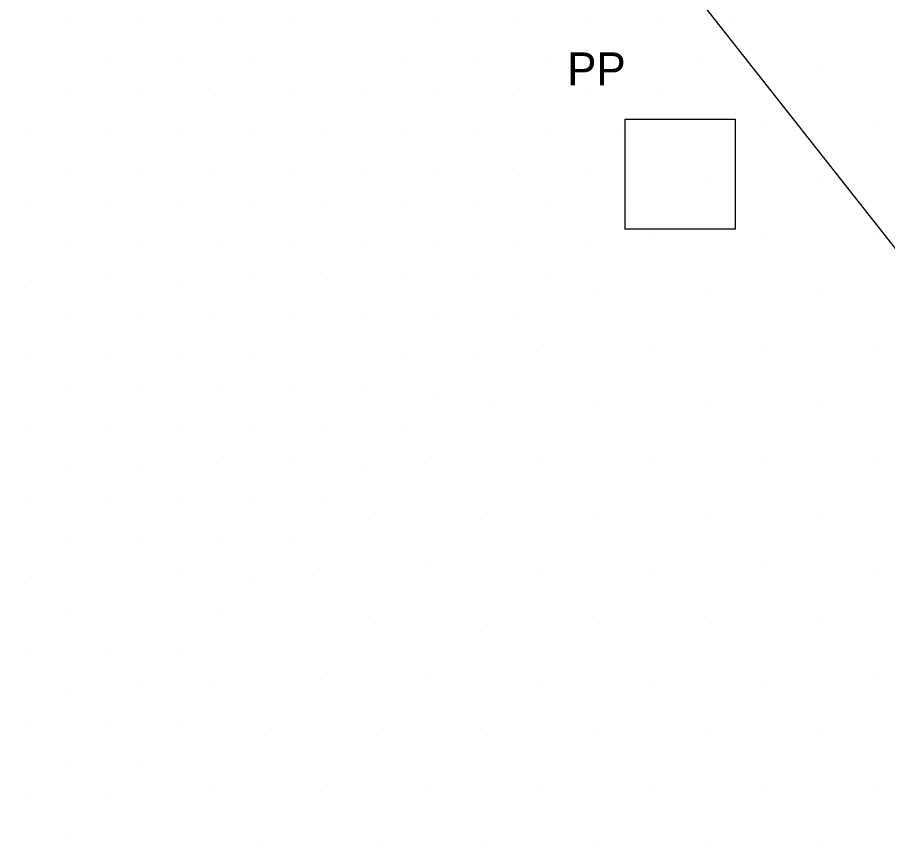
# Model space of a CAD drawing. Extents: x 1602514 to 1609837, y 863887 to 871157.
# Drawn here: x 1605395.4 to 1605561.4, y 866501.7 to 866659.7 of the extents above; entities that cross this region are included whole.
import ezdxf

# ---------------------------------------------------------------- set-up
doc = ezdxf.new("R2010")
doc.units = 0
for name, color, linetype in [('Survey-Spot dirt', 7, 'Continuous'), ('Survey-Vegetation trees', 7, 'Continuous'), ('Utility-Pole', 7, 'Continuous')]:
    doc.layers.add(name, color=color, linetype=linetype)

msp = doc.modelspace()

# ---------------------------------------------------------------- linework, layer by layer
at = {"layer": 'Survey-Spot dirt'}
for p, q in [((1605405.21, 866659.2), (1605405.21, 866659.2)), ((1605405.21, 866659.2), (1605405.21, 866659.2)), ((1605489.8, 866659.19), (1605489.8, 866659.19)), ((1605489.8, 866659.19), (1605489.8, 866659.19)), ((1605532.42, 866659.27), (1605532.42, 866659.27)), ((1605532.42, 866659.27), (1605532.42, 866659.27)), ((1605419.18, 866659.11), (1605419.18, 866659.11)), ((1605419.18, 866659.11), (1605419.18, 866659.11)), ((1605433.36, 866658.9), (1605433.36, 866658.9)), ((1605433.36, 866658.9), (1605433.36, 866658.9)), ((1605447.39, 866659.03), (1605447.39, 866659.03)), ((1605447.39, 866659.03), (1605447.39, 866659.03)), ((1605475.68, 866659.15), (1605475.68, 866659.15)), ((1605475.68, 866659.15), (1605475.68, 866659.15)), ((1605504.15, 866658.98), (1605504.15, 866658.98)), ((1605504.15, 866658.98), (1605504.15, 866658.98)), ((1605518.25, 866659.1), (1605518.25, 866659.1)), ((1605518.25, 866659.1), (1605518.25, 866659.1)), ((1605412.05, 866651.94), (1605412.05, 866651.94)), ((1605412.05, 866651.94), (1605412.05, 866651.94)), ((1605426.2, 866651.98), (1605426.2, 866651.98)), ((1605426.2, 866651.98), (1605426.2, 866651.98)), ((1605440.4, 866651.92), (1605440.4, 866651.92)), ((1605440.4, 866651.92), (1605440.4, 866651.92)), ((1605468.77, 866652.25), (1605468.77, 866652.25)), ((1605468.77, 866652.25), (1605468.77, 866652.25)), ((1605482.9, 866652.14), (1605482.9, 866652.14)), ((1605482.9, 866652.14), (1605482.9, 866652.14)), ((1605496.88, 866651.81), (1605496.88, 866651.81)), ((1605496.88, 866651.81), (1605496.88, 866651.81)), ((1605511.09, 866652.22), (1605511.09, 866652.22)), ((1605511.09, 866652.22), (1605511.09, 866652.22)), ((1605525.29, 866652.14), (1605525.29, 866652.14)), ((1605525.29, 866652.14), (1605525.29, 866652.14)), ((1605548.59, 866650.14), (1605548.59, 866650.14)), ((1605548.59, 866650.14), (1605548.59, 866650.14)), ((1605404.74, 866644.95), (1605404.74, 866644.95)), ((1605404.74, 866644.95), (1605404.74, 866644.95)), ((1605419.32, 866644.76), (1605419.32, 866644.76)), ((1605419.32, 866644.76), (1605419.32, 866644.76)), ((1605433.27, 866644.82), (1605433.27, 866644.82)), ((1605433.27, 866644.82), (1605433.27, 866644.82)), ((1605447.44, 866644.76), (1605447.44, 866644.76)), ((1605447.44, 866644.76), (1605447.44, 866644.76)), ((1605461.78, 866644.8), (1605461.78, 866644.8)), ((1605461.78, 866644.8), (1605461.78, 866644.8)), ((1605475.97, 866645.07), (1605475.97, 866645.07)), ((1605475.97, 866645.07), (1605475.97, 866645.07)), ((1605489.83, 866644.91), (1605489.83, 866644.91)), ((1605489.83, 866644.91), (1605489.83, 866644.91)), ((1605503.94, 866645.09), (1605503.94, 866645.09)), ((1605503.94, 866645.09), (1605503.94, 866645.09)), ((1605518.09, 866644.84), (1605518.09, 866644.84)), ((1605518.09, 866644.84), (1605518.09, 866644.84)), ((1605538.02, 866639.45), (1605538.02, 866639.45)), ((1605538.02, 866639.45), (1605538.02, 866639.45)), ((1605559.42, 866639.43), (1605559.42, 866639.43)), ((1605559.42, 866639.43), (1605559.42, 866639.43)), ((1605397.84, 866637.96), (1605397.84, 866637.96)), ((1605397.84, 866637.96), (1605397.84, 866637.96)), ((1605411.99, 866638.15), (1605411.99, 866638.15)), ((1605411.99, 866638.15), (1605411.99, 866638.15)), ((1605426.26, 866637.92), (1605426.26, 866637.92)), ((1605426.26, 866637.92), (1605426.26, 866637.92)), ((1605440.41, 866637.91), (1605440.41, 866637.91)), ((1605440.41, 866637.91), (1605440.41, 866637.91)), ((1605468.75, 866637.9), (1605468.75, 866637.9)), ((1605468.75, 866637.9), (1605468.75, 866637.9)), ((1605482.77, 866637.89), (1605482.77, 866637.89)), ((1605482.77, 866637.89), (1605482.77, 866637.89)), ((1605497, 866637.87), (1605497, 866637.87)), ((1605497, 866637.87), (1605497, 866637.87)), ((1605511.02, 866637.94), (1605511.02, 866637.94)), ((1605511.02, 866637.94), (1605511.02, 866637.94)), ((1605454.42, 866637.51), (1605454.42, 866637.51)), ((1605454.42, 866637.51), (1605454.42, 866637.51)), ((1605489.84, 866630.97), (1605489.84, 866630.97)), ((1605489.84, 866630.97), (1605489.84, 866630.97)), ((1605404.97, 866630.76), (1605404.97, 866630.76)), ((1605404.97, 866630.76), (1605404.97, 866630.76)), ((1605419, 866630.81), (1605419, 866630.81)), ((1605419, 866630.81), (1605419, 866630.81)), ((1605433.29, 866630.79), (1605433.29, 866630.79)), ((1605433.29, 866630.79), (1605433.29, 866630.79)), ((1605447.57, 866630.8), (1605447.57, 866630.8)), ((1605447.57, 866630.8), (1605447.57, 866630.8)), ((1605461.67, 866630.87), (1605461.67, 866630.87)), ((1605461.67, 866630.87), (1605461.67, 866630.87)), ((1605475.68, 866630.93), (1605475.68, 866630.93)), ((1605475.68, 866630.93), (1605475.68, 866630.93)), ((1605504.02, 866630.84), (1605504.02, 866630.84)), ((1605504.02, 866630.84), (1605504.02, 866630.84)), ((1605527.34, 866628.94), (1605527.34, 866628.94)), ((1605527.34, 866628.94), (1605527.34, 866628.94)), ((1605548.61, 866628.95), (1605548.61, 866628.95)), ((1605548.61, 866628.95), (1605548.61, 866628.95)), ((1605397.92, 866623.86), (1605397.92, 866623.86)), ((1605397.92, 866623.86), (1605397.92, 866623.86)), ((1605412.1, 866623.89), (1605412.1, 866623.89)), ((1605412.1, 866623.89), (1605412.1, 866623.89)), ((1605426.32, 866623.65), (1605426.32, 866623.65)), ((1605426.32, 866623.65), (1605426.32, 866623.65)), ((1605440.35, 866623.84), (1605440.35, 866623.84)), ((1605440.35, 866623.84), (1605440.35, 866623.84)), ((1605454.51, 866623.75), (1605454.51, 866623.75)), ((1605454.51, 866623.75), (1605454.51, 866623.75)), ((1605468.67, 866623.7), (1605468.67, 866623.7)), ((1605468.67, 866623.7), (1605468.67, 866623.7)), ((1605482.87, 866623.71), (1605482.87, 866623.71)), ((1605482.87, 866623.71), (1605482.87, 866623.71)), ((1605497.22, 866623.68), (1605497.22, 866623.68)), ((1605497.22, 866623.68), (1605497.22, 866623.68)), ((1605511.17, 866623.93), (1605511.17, 866623.93)), ((1605511.17, 866623.93), (1605511.17, 866623.93)), ((1605516.82, 866618.41), (1605516.82, 866618.41)), ((1605516.82, 866618.41), (1605516.82, 866618.41)), ((1605538.13, 866618.12), (1605538.13, 866618.12)), ((1605538.13, 866618.12), (1605538.13, 866618.12)), ((1605559.41, 866618.22), (1605559.41, 866618.22)), ((1605559.41, 866618.22), (1605559.41, 866618.22)), ((1605404.98, 866616.83), (1605404.98, 866616.83)), ((1605404.98, 866616.83), (1605404.98, 866616.83)), ((1605419.14, 866616.78), (1605419.14, 866616.78)), ((1605419.14, 866616.78), (1605419.14, 866616.78)), ((1605433.44, 866616.61), (1605433.44, 866616.61)), ((1605433.44, 866616.61), (1605433.44, 866616.61)), ((1605447.58, 866616.75), (1605447.58, 866616.75)), ((1605447.58, 866616.75), (1605447.58, 866616.75)), ((1605461.65, 866616.71), (1605461.65, 866616.71)), ((1605461.65, 866616.71), (1605461.65, 866616.71)), ((1605475.79, 866616.63), (1605475.79, 866616.63)), ((1605475.79, 866616.63), (1605475.79, 866616.63)), ((1605489.93, 866616.91), (1605489.93, 866616.91)), ((1605489.93, 866616.91), (1605489.93, 866616.91)), ((1605504.01, 866616.86), (1605504.01, 866616.86)), ((1605504.01, 866616.86), (1605504.01, 866616.86)), ((1605398.23, 866609.53), (1605398.23, 866609.53)), ((1605398.23, 866609.53), (1605398.23, 866609.53)), ((1605412.19, 866609.66), (1605412.19, 866609.66)), ((1605412.19, 866609.66), (1605412.19, 866609.66)), ((1605426.3, 866609.62), (1605426.3, 866609.62)), ((1605426.3, 866609.62), (1605426.3, 866609.62)), ((1605440.29, 866609.79), (1605440.29, 866609.79)), ((1605440.29, 866609.79), (1605440.29, 866609.79)), ((1605454.55, 866609.81), (1605454.55, 866609.81)), ((1605454.55, 866609.81), (1605454.55, 866609.81)), ((1605468.7, 866609.76), (1605468.7, 866609.76)), ((1605468.7, 866609.76), (1605468.7, 866609.76)), ((1605482.81, 866609.95), (1605482.81, 866609.95)), ((1605482.81, 866609.95), (1605482.81, 866609.95)), ((1605497.01, 866609.79), (1605497.01, 866609.79)), ((1605497.01, 866609.79), (1605497.01, 866609.79)), ((1605527.45, 866607.82), (1605527.45, 866607.82)), ((1605527.45, 866607.82), (1605527.45, 866607.82)), ((1605506.16, 866607.67), (1605506.16, 866607.67)), ((1605506.16, 866607.67), (1605506.16, 866607.67)), ((1605548.6, 866607.64), (1605548.6, 866607.64)), ((1605548.6, 866607.64), (1605548.6, 866607.64)), ((1605419.19, 866602.88), (1605419.19, 866602.88)), ((1605419.19, 866602.88), (1605419.19, 866602.88)), ((1605405.03, 866602.61), (1605405.03, 866602.61)), ((1605405.03, 866602.61), (1605405.03, 866602.61)), ((1605433.06, 866602.66), (1605433.06, 866602.66)), ((1605433.06, 866602.66), (1605433.06, 866602.66)), ((1605447.47, 866602.59), (1605447.47, 866602.59)), ((1605447.47, 866602.59), (1605447.47, 866602.59)), ((1605461.8, 866602.75), (1605461.8, 866602.75)), ((1605461.8, 866602.75), (1605461.8, 866602.75)), ((1605475.79, 866602.62), (1605475.79, 866602.62)), ((1605475.79, 866602.62), (1605475.79, 866602.62)), ((1605489.89, 866602.6), (1605489.89, 866602.6)), ((1605489.89, 866602.6), (1605489.89, 866602.6)), ((1605495.87, 866597.32), (1605495.87, 866597.32)), ((1605495.87, 866597.32), (1605495.87, 866597.32)), ((1605516.77, 866597.24), (1605516.77, 866597.24)), ((1605516.77, 866597.24), (1605516.77, 866597.24)), ((1605538.06, 866597.14), (1605538.06, 866597.14)), ((1605538.06, 866597.14), (1605538.06, 866597.14)), ((1605559.33, 866597.09), (1605559.33, 866597.09)), ((1605559.33, 866597.09), (1605559.33, 866597.09)), ((1605397.91, 866595.77), (1605397.91, 866595.77)), ((1605397.91, 866595.77), (1605397.91, 866595.77)), ((1605412.15, 866595.68), (1605412.15, 866595.68)), ((1605412.15, 866595.68), (1605412.15, 866595.68)), ((1605426.27, 866595.65), (1605426.27, 866595.65)), ((1605426.27, 866595.65), (1605426.27, 866595.65)), ((1605440.72, 866595.69), (1605440.72, 866595.69)), ((1605440.72, 866595.69), (1605440.72, 866595.69)), ((1605468.67, 866595.75), (1605468.67, 866595.75)), ((1605468.67, 866595.75), (1605468.67, 866595.75)), ((1605482.71, 866595.57), (1605482.71, 866595.57)), ((1605482.71, 866595.57), (1605482.71, 866595.57)), ((1605405.03, 866588.83), (1605405.03, 866588.83)), ((1605405.03, 866588.83), (1605405.03, 866588.83)), ((1605419.05, 866588.48), (1605419.05, 866588.48)), ((1605419.05, 866588.48), (1605419.05, 866588.48)), ((1605433.45, 866588.57), (1605433.45, 866588.57)), ((1605433.45, 866588.57), (1605433.45, 866588.57)), ((1605447.61, 866588.6), (1605447.61, 866588.6)), ((1605447.61, 866588.6), (1605447.61, 866588.6)), ((1605461.87, 866588.66), (1605461.87, 866588.66)), ((1605461.87, 866588.66), (1605461.87, 866588.66)), ((1605475.76, 866588.27), (1605475.76, 866588.27)), ((1605475.76, 866588.27), (1605475.76, 866588.27)), ((1605485.29, 866586.47), (1605485.29, 866586.47)), ((1605485.29, 866586.47), (1605485.29, 866586.47)), ((1605506.35, 866586.6), (1605506.35, 866586.6)), ((1605506.35, 866586.6), (1605506.35, 866586.6)), ((1605527.52, 866586.65), (1605527.52, 866586.65)), ((1605527.52, 866586.65), (1605527.52, 866586.65)), ((1605548.59, 866586.56), (1605548.59, 866586.56)), ((1605548.59, 866586.56), (1605548.59, 866586.56)), ((1605397.95, 866581.45), (1605397.95, 866581.45)), ((1605397.95, 866581.45), (1605397.95, 866581.45)), ((1605412.05, 866581.71), (1605412.05, 866581.71)), ((1605412.05, 866581.71), (1605412.05, 866581.71)), ((1605426.3, 866581.59), (1605426.3, 866581.59)), ((1605426.3, 866581.59), (1605426.3, 866581.59)), ((1605440.45, 866581.37), (1605440.45, 866581.37)), ((1605440.45, 866581.37), (1605440.45, 866581.37)), ((1605454.39, 866581.43), (1605454.39, 866581.43)), ((1605454.39, 866581.43), (1605454.39, 866581.43)), ((1605468.63, 866581.46), (1605468.63, 866581.46)), ((1605468.63, 866581.46), (1605468.63, 866581.46)), ((1605433.37, 866574.66), (1605433.37, 866574.66)), ((1605433.37, 866574.66), (1605433.37, 866574.66)), ((1605447.45, 866574.6), (1605447.45, 866574.6)), ((1605447.45, 866574.6), (1605447.45, 866574.6)), ((1605474.34, 866576), (1605474.34, 866576)), ((1605474.34, 866576), (1605474.34, 866576)), ((1605495.71, 866575.8), (1605495.71, 866575.8)), ((1605495.71, 866575.8), (1605495.71, 866575.8)), ((1605516.76, 866575.99), (1605516.76, 866575.99)), ((1605516.76, 866575.99), (1605516.76, 866575.99)), ((1605538.19, 866575.95), (1605538.19, 866575.95)), ((1605538.19, 866575.95), (1605538.19, 866575.95)), ((1605559.3, 866575.98), (1605559.3, 866575.98)), ((1605559.3, 866575.98), (1605559.3, 866575.98)), ((1605405.04, 866574.41), (1605405.04, 866574.41)), ((1605405.04, 866574.41), (1605405.04, 866574.41)), ((1605419.55, 866574.14), (1605419.55, 866574.14)), ((1605419.55, 866574.14), (1605419.55, 866574.14)), ((1605461.63, 866574.43), (1605461.63, 866574.43)), ((1605461.63, 866574.43), (1605461.63, 866574.43)), ((1605398, 866567.48), (1605398, 866567.48)), ((1605398, 866567.48), (1605398, 866567.48)), ((1605412.17, 866567.35), (1605412.17, 866567.35)), ((1605412.17, 866567.35), (1605412.17, 866567.35)), ((1605426.4, 866567.58), (1605426.4, 866567.58)), ((1605426.4, 866567.58), (1605426.4, 866567.58)), ((1605440.41, 866567.58), (1605440.41, 866567.58)), ((1605440.41, 866567.58), (1605440.41, 866567.58)), ((1605454.51, 866567.24), (1605454.51, 866567.24)), ((1605454.51, 866567.24), (1605454.51, 866567.24)), ((1605463.68, 866565.4), (1605463.68, 866565.4)), ((1605463.68, 866565.4), (1605463.68, 866565.4)), ((1605485.09, 866565.29), (1605485.09, 866565.29)), ((1605485.09, 866565.29), (1605485.09, 866565.29)), ((1605506.21, 866565.29), (1605506.21, 866565.29)), ((1605506.21, 866565.29), (1605506.21, 866565.29)), ((1605527.49, 866565.24), (1605527.49, 866565.24)), ((1605527.49, 866565.24), (1605527.49, 866565.24)), ((1605548.57, 866565.31), (1605548.57, 866565.31)), ((1605548.57, 866565.31), (1605548.57, 866565.31)), ((1605404.85, 866560.41), (1605404.85, 866560.41)), ((1605404.85, 866560.41), (1605404.85, 866560.41)), ((1605418.98, 866560.11), (1605418.98, 866560.11)), ((1605418.98, 866560.11), (1605418.98, 866560.11)), ((1605433.33, 866560.36), (1605433.33, 866560.36)), ((1605433.33, 866560.36), (1605433.33, 866560.36)), ((1605447.46, 866560.24), (1605447.46, 866560.24)), ((1605447.46, 866560.24), (1605447.46, 866560.24)), ((1605453.14, 866554.71), (1605453.14, 866554.71)), ((1605453.14, 866554.71), (1605453.14, 866554.71)), ((1605474.18, 866554.91), (1605474.18, 866554.91)), ((1605474.18, 866554.91), (1605474.18, 866554.91)), ((1605495.69, 866554.75), (1605495.69, 866554.75)), ((1605495.69, 866554.75), (1605495.69, 866554.75)), ((1605517.05, 866554.72), (1605517.05, 866554.72)), ((1605517.05, 866554.72), (1605517.05, 866554.72)), ((1605537.92, 866554.84), (1605537.92, 866554.84)), ((1605537.92, 866554.84), (1605537.92, 866554.84)), ((1605398.1, 866553.23), (1605398.1, 866553.23)), ((1605398.1, 866553.23), (1605398.1, 866553.23)), ((1605426.21, 866553.26), (1605426.21, 866553.26)), ((1605426.21, 866553.26), (1605426.21, 866553.26)), ((1605440.56, 866553.14), (1605440.56, 866553.14)), ((1605440.56, 866553.14), (1605440.56, 866553.14)), ((1605558.94, 866554.54), (1605558.94, 866554.54)), ((1605558.94, 866554.54), (1605558.94, 866554.54)), ((1605404.93, 866546.23), (1605404.93, 866546.23)), ((1605404.93, 866546.23), (1605404.93, 866546.23)), ((1605433.36, 866546.12), (1605433.36, 866546.12)), ((1605433.36, 866546.12), (1605433.36, 866546.12)), ((1605463.77, 866544.16), (1605463.77, 866544.16)), ((1605463.77, 866544.16), (1605463.77, 866544.16)), ((1605485.1, 866544.05), (1605485.1, 866544.05)), ((1605485.1, 866544.05), (1605485.1, 866544.05)), ((1605506.38, 866544.1), (1605506.38, 866544.1)), ((1605506.38, 866544.1), (1605506.38, 866544.1)), ((1605527.75, 866544.19), (1605527.75, 866544.19)), ((1605527.75, 866544.19), (1605527.75, 866544.19)), ((1605548.63, 866544.1), (1605548.63, 866544.1)), ((1605548.63, 866544.1), (1605548.63, 866544.1)), ((1605398.1, 866539.03), (1605398.1, 866539.03)), ((1605398.1, 866539.03), (1605398.1, 866539.03)), ((1605412.13, 866538.96), (1605412.13, 866538.96)), ((1605412.13, 866538.96), (1605412.13, 866538.96)), ((1605426.22, 866539.01), (1605426.22, 866539.01)), ((1605426.22, 866539.01), (1605426.22, 866539.01)), ((1605453.17, 866533.53), (1605453.17, 866533.53)), ((1605453.17, 866533.53), (1605453.17, 866533.53)), ((1605474.39, 866533.61), (1605474.39, 866533.61)), ((1605474.39, 866533.61), (1605474.39, 866533.61)), ((1605495.66, 866533.29), (1605495.66, 866533.29)), ((1605495.66, 866533.29), (1605495.66, 866533.29)), ((1605516.93, 866533.4), (1605516.93, 866533.4)), ((1605516.93, 866533.4), (1605516.93, 866533.4)), ((1605538.05, 866533.38), (1605538.05, 866533.38)), ((1605538.05, 866533.38), (1605538.05, 866533.38)), ((1605559.32, 866533.61), (1605559.32, 866533.61)), ((1605559.32, 866533.61), (1605559.32, 866533.61)), ((1605405.03, 866531.84), (1605405.03, 866531.84)), ((1605405.03, 866531.84), (1605405.03, 866531.84)), ((1605419.37, 866532.09), (1605419.37, 866532.09)), ((1605419.37, 866532.09), (1605419.37, 866532.09)), ((1605433.08, 866532.03), (1605433.08, 866532.03)), ((1605433.08, 866532.03), (1605433.08, 866532.03)), ((1605398.06, 866524.86), (1605398.06, 866524.86)), ((1605398.06, 866524.86), (1605398.06, 866524.86)), ((1605412.2, 866525.07), (1605412.2, 866525.07)), ((1605412.2, 866525.07), (1605412.2, 866525.07)), ((1605426.19, 866524.97), (1605426.19, 866524.97)), ((1605426.19, 866524.97), (1605426.19, 866524.97)), ((1605442.59, 866522.87), (1605442.59, 866522.87)), ((1605442.59, 866522.87), (1605442.59, 866522.87)), ((1605463.88, 866522.77), (1605463.88, 866522.77)), ((1605463.88, 866522.77), (1605463.88, 866522.77)), ((1605485.11, 866522.83), (1605485.11, 866522.83)), ((1605485.11, 866522.83), (1605485.11, 866522.83)), ((1605506.21, 866522.94), (1605506.21, 866522.94)), ((1605506.21, 866522.94), (1605506.21, 866522.94)), ((1605527.36, 866522.92), (1605527.36, 866522.92)), ((1605527.36, 866522.92), (1605527.36, 866522.92)), ((1605549.09, 866522.94), (1605549.09, 866522.94)), ((1605549.09, 866522.94), (1605549.09, 866522.94)), ((1605405.05, 866517.57), (1605405.05, 866517.57)), ((1605405.05, 866517.57), (1605405.05, 866517.57)), ((1605419.13, 866517.76), (1605419.13, 866517.76)), ((1605419.13, 866517.76), (1605419.13, 866517.76)), ((1605432.05, 866512.15), (1605432.05, 866512.15)), ((1605432.05, 866512.15), (1605432.05, 866512.15)), ((1605453.33, 866512.22), (1605453.33, 866512.22)), ((1605453.33, 866512.22), (1605453.33, 866512.22)), ((1605474.36, 866512.28), (1605474.36, 866512.28)), ((1605474.36, 866512.28), (1605474.36, 866512.28)), ((1605495.82, 866512.26), (1605495.82, 866512.26)), ((1605495.82, 866512.26), (1605495.82, 866512.26)), ((1605517.02, 866512.33), (1605517.02, 866512.33)), ((1605517.02, 866512.33), (1605517.02, 866512.33)), ((1605538.1, 866512.25), (1605538.1, 866512.25)), ((1605538.1, 866512.25), (1605538.1, 866512.25)), ((1605559.61, 866512.16), (1605559.61, 866512.16)), ((1605559.61, 866512.16), (1605559.61, 866512.16)), ((1605397.91, 866510.82), (1605397.91, 866510.82)), ((1605397.91, 866510.82), (1605397.91, 866510.82)), ((1605412.27, 866510.55), (1605412.27, 866510.55)), ((1605412.27, 866510.55), (1605412.27, 866510.55)), ((1605405.03, 866503.71), (1605405.03, 866503.71)), ((1605405.03, 866503.71), (1605405.03, 866503.71)), ((1605442.46, 866501.69), (1605442.46, 866501.69)), ((1605442.46, 866501.69), (1605442.46, 866501.69)), ((1605463.86, 866501.67), (1605463.86, 866501.67)), ((1605463.86, 866501.67), (1605463.86, 866501.67)), ((1605484.91, 866501.74), (1605484.91, 866501.74)), ((1605484.91, 866501.74), (1605484.91, 866501.74)), ((1605506.3, 866501.67), (1605506.3, 866501.67)), ((1605506.3, 866501.67), (1605506.3, 866501.67)), ((1605527.37, 866501.8), (1605527.37, 866501.8)), ((1605527.37, 866501.8), (1605527.37, 866501.8)), ((1605548.61, 866501.71), (1605548.61, 866501.71)), ((1605548.61, 866501.71), (1605548.61, 866501.71))]:
    msp.add_line(p, q, dxfattribs=at)
at = {"layer": 'Survey-Vegetation trees'}
msp.add_lwpolyline([(1605601.79, 866275.83), (1605605.2, 866448.65), (1605612.42, 866530.39), (1605609.93, 866556.1), (1605459.73, 866746.47), (1605424.26, 866753.41), (1605387.87, 866745.45), (1605328.37, 866764.72), (1605298.66, 866722.79), (1605306.28, 866699.16), (1605277.32, 866658.75), (1605265.13, 866625.97), (1605217.79, 866602.88), (1605158.36, 866628.8), (1605148.45, 866592.97), (1605247.5, 866507.58), (1605323.27, 866431.24), (1605384.81, 866367.9), (1605438.61, 866328.19), (1605473.87, 866349.1), (1605499.88, 866323.66)], dxfattribs=at)
msp.add_lwpolyline([(1605601.79, 866275.83), (1605605.2, 866448.65), (1605612.42, 866530.39), (1605609.93, 866556.1), (1605459.73, 866746.47), (1605424.26, 866753.41), (1605387.87, 866745.45), (1605328.37, 866764.72), (1605298.66, 866722.79), (1605306.28, 866699.16), (1605277.32, 866658.75), (1605265.13, 866625.97), (1605217.79, 866602.88), (1605158.36, 866628.8), (1605148.45, 866592.97), (1605247.5, 866507.58), (1605323.27, 866431.24), (1605384.81, 866367.9), (1605438.61, 866328.19), (1605473.87, 866349.1), (1605499.88, 866323.66)], dxfattribs=at)
at = {"layer": 'Utility-Pole'}
msp.add_lwpolyline([(1605511.38, 866640.32), (1605532.38, 866640.32), (1605532.38, 866619.32), (1605511.38, 866619.32)], close=True, dxfattribs=at)
msp.add_lwpolyline([(1605511.38, 866640.32), (1605532.38, 866640.32), (1605532.38, 866619.32), (1605511.38, 866619.32)], close=True, dxfattribs=at)

# ---------------------------------------------------------------- texts
msp.add_text('PP', height=6.251, dxfattribs=at).set_placement((1605500.32, 866646.79))
msp.add_text('PP', height=6.251, dxfattribs=at).set_placement((1605500.32, 866646.79))

doc.saveas('drawing.dxf')
